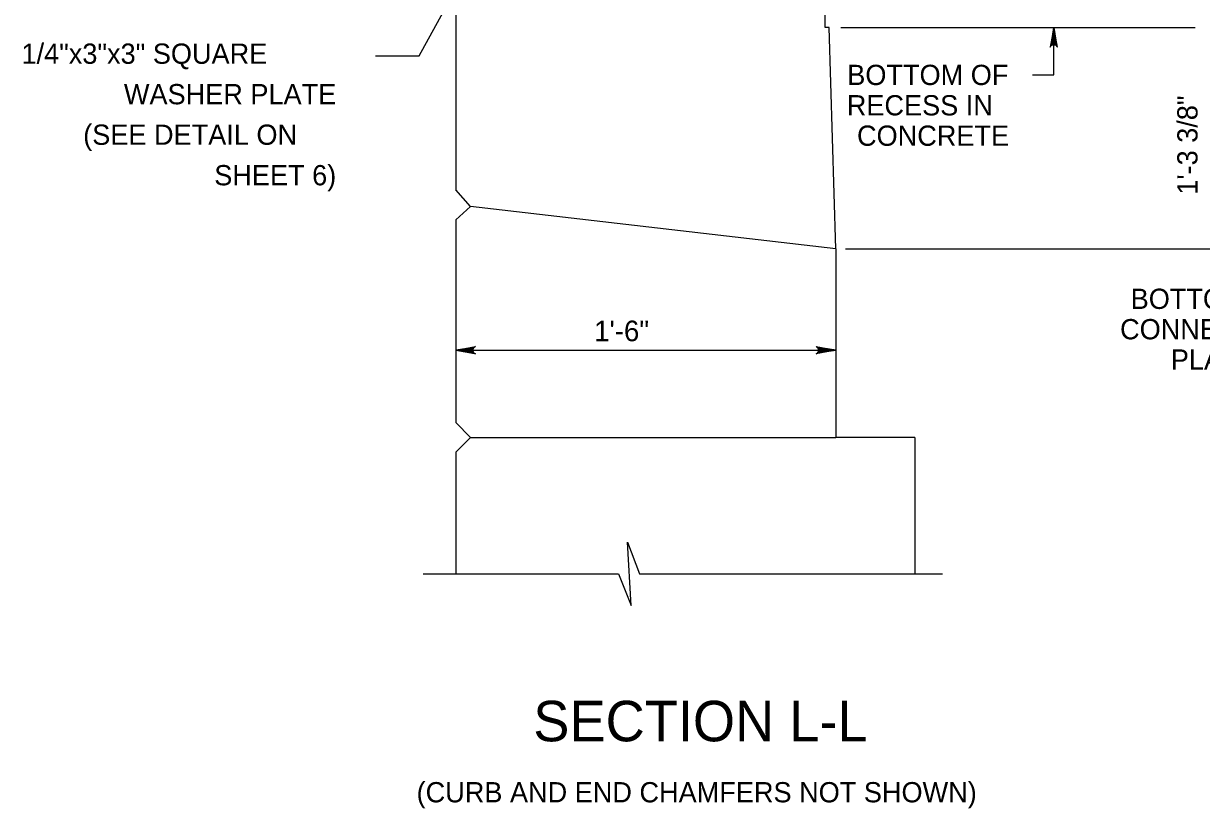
# Model space of a CAD drawing. Extents: x 632007860 to 635435983, y 295418622 to 297794622.
# Drawn here: x 634261601 to 634438728, y 296302288 to 296420397 of the extents above; entities that cross this region are included whole.
import ezdxf

# ---------------------------------------------------------------- set-up
doc = ezdxf.new("R2010")
doc.units = 0
for name, color, linetype in [('S-ABUT', 7, 'Continuous'), ('S-DECK', 7, 'Continuous'), ('S-DETL-DIMS', 7, 'Continuous'), ('S-DETL-T120', 7, 'Continuous'), ('S-DETL-T240', 7, 'Continuous')]:
    doc.layers.add(name, color=color, linetype=linetype)

msp = doc.modelspace()

# ---------------------------------------------------------------- linework, layer by layer
at = {"layer": 'S-ABUT'}
for p, q in [((634328820, 296392854), (634326585, 296395364)), ((634326585, 296390864), (634328820, 296392854)), ((634328835, 296358129), (634326585, 296360379)), ((634326585, 296355879), (634328835, 296358129))]:
    msp.add_line(p, q, dxfattribs=at)
at = {"layer": 'S-DECK'}
for p, q in [((634326585, 296439670), (634326585, 296395364)), ((634382144, 296419812), (634382144, 296438063)), ((634382752, 296419812), (634382144, 296419812)), ((634383735, 296386475), (634382752, 296419812)), ((634383735, 296386475), (634328820, 296392854)), ((634326585, 296390864), (634326585, 296360379)), ((634383735, 296386475), (634383735, 296358129)), ((634328835, 296358129), (634383735, 296358129)), ((634395652, 296358129), (634383735, 296358129)), ((634395652, 296358129), (634395652, 296337593)), ((634326585, 296355879), (634326585, 296337593))]:
    msp.add_line(p, q, dxfattribs=at)
at = {"layer": 'S-DETL-DIMS'}
for p, q in [((634321109, 296415547), (634325792, 296424156)), ((634384493, 296419789), (634437763, 296419789)), ((634416515, 296412686), (634416515, 296419812)), ((634314524, 296415547), (634321109, 296415547)), ((634413345, 296412686), (634416515, 296412686)), ((634385188, 296386475), (634457086, 296386475)), ((634326585, 296371248), (634383736, 296371248)), ((634321696, 296337593), (634351044, 296337593)), ((634354219, 296337593), (634399769, 296337593))]:
    msp.add_line(p, q, dxfattribs=at)
for points in [[(634416515, 296419812), (634415961, 296416853), (634416040, 296416967), (634416119, 296417081), (634416218, 296417140), (634416317, 296417199), (634416416, 296417216), (634416515, 296417233), (634416615, 296417216), (634416714, 296417199), (634416813, 296417140), (634416912, 296417081), (634416991, 296416967), (634417070, 296416853), (634416515, 296419812), (634416991, 296416967), (634416912, 296417081), (634416515, 296419812), (634416813, 296417140), (634416714, 296417199), (634416515, 296419812), (634416615, 296417216), (634416515, 296417233), (634416515, 296419812), (634416416, 296417216), (634416317, 296417199), (634416515, 296419812), (634416218, 296417140), (634416119, 296417081), (634416515, 296419812), (634416040, 296416967)], [(634326585, 296371248), (634329545, 296371803), (634329431, 296371724), (634329317, 296371645), (634329258, 296371546), (634329199, 296371447), (634329182, 296371347), (634329165, 296371248), (634329182, 296371149), (634329199, 296371050), (634329258, 296370950), (634329317, 296370851), (634329431, 296370772), (634329545, 296370693), (634326585, 296371248), (634329431, 296370772), (634329317, 296370851), (634326585, 296371248), (634329258, 296370950), (634329199, 296371050), (634326585, 296371248), (634329182, 296371149), (634329165, 296371248), (634326585, 296371248), (634329182, 296371347), (634329199, 296371447), (634326585, 296371248), (634329258, 296371546), (634329317, 296371645), (634326585, 296371248), (634329431, 296371724)], [(634383736, 296371248), (634380777, 296370693), (634380891, 296370772), (634381005, 296370851), (634381064, 296370950), (634381122, 296371050), (634381139, 296371149), (634381156, 296371248), (634381139, 296371347), (634381122, 296371447), (634381064, 296371546), (634381005, 296371645), (634380891, 296371724), (634380777, 296371803), (634383736, 296371248), (634380891, 296371724), (634381005, 296371645), (634383736, 296371248), (634381064, 296371546), (634381122, 296371447), (634383736, 296371248), (634381139, 296371347), (634381156, 296371248), (634383736, 296371248), (634381139, 296371149), (634381122, 296371050), (634383736, 296371248), (634381064, 296370950), (634381005, 296370851), (634383736, 296371248), (634380891, 296370772)], [(634351044, 296337593), (634352977, 296332831), (634352401, 296342356), (634354219, 296337593)]]:
    msp.add_lwpolyline(points, dxfattribs=at)

# ---------------------------------------------------------------- texts
at = {"layer": 'S-DETL-T120'}
for s, height, p in [('1/4"x3"x3" SQUARE ', 3048.01, (634261291, 296414341)), ('BOTTOM OF', 3048, (634385469, 296411145)), ('WASHER PLATE', 3048.01, (634276691, 296408245)), ('RECESS IN', 3048, (634385397, 296406573)), ('(SEE DETAIL ON', 3048.01, (634270571, 296402149)), ('CONCRETE', 3048, (634386933, 296402001)), ('SHEET 6)', 3048, (634290276, 296396053)), ('BOTTOM OF', 3048, (634428088, 296377455)), ('1\'-6"', 3102.3, (634347409, 296372594)), ('CONNECTION', 3048, (634426492, 296372883)), ('PLATE', 3048, (634434124, 296368311)), ('(CURB AND END CHAMFERS NOT SHOWN)', 3048.01, (634320707, 296303205))]:
    msp.add_text(s, height=height, dxfattribs=at).set_placement(p)
msp.add_text('1\'-3 3/8"', height=3048, rotation=90, dxfattribs=at).set_placement((634438140, 296394652))
at = {"layer": 'S-DETL-T240'}
msp.add_text('SECTION L-L', height=6096, dxfattribs=at).set_placement((634338250, 296312390))

doc.saveas('drawing.dxf')
